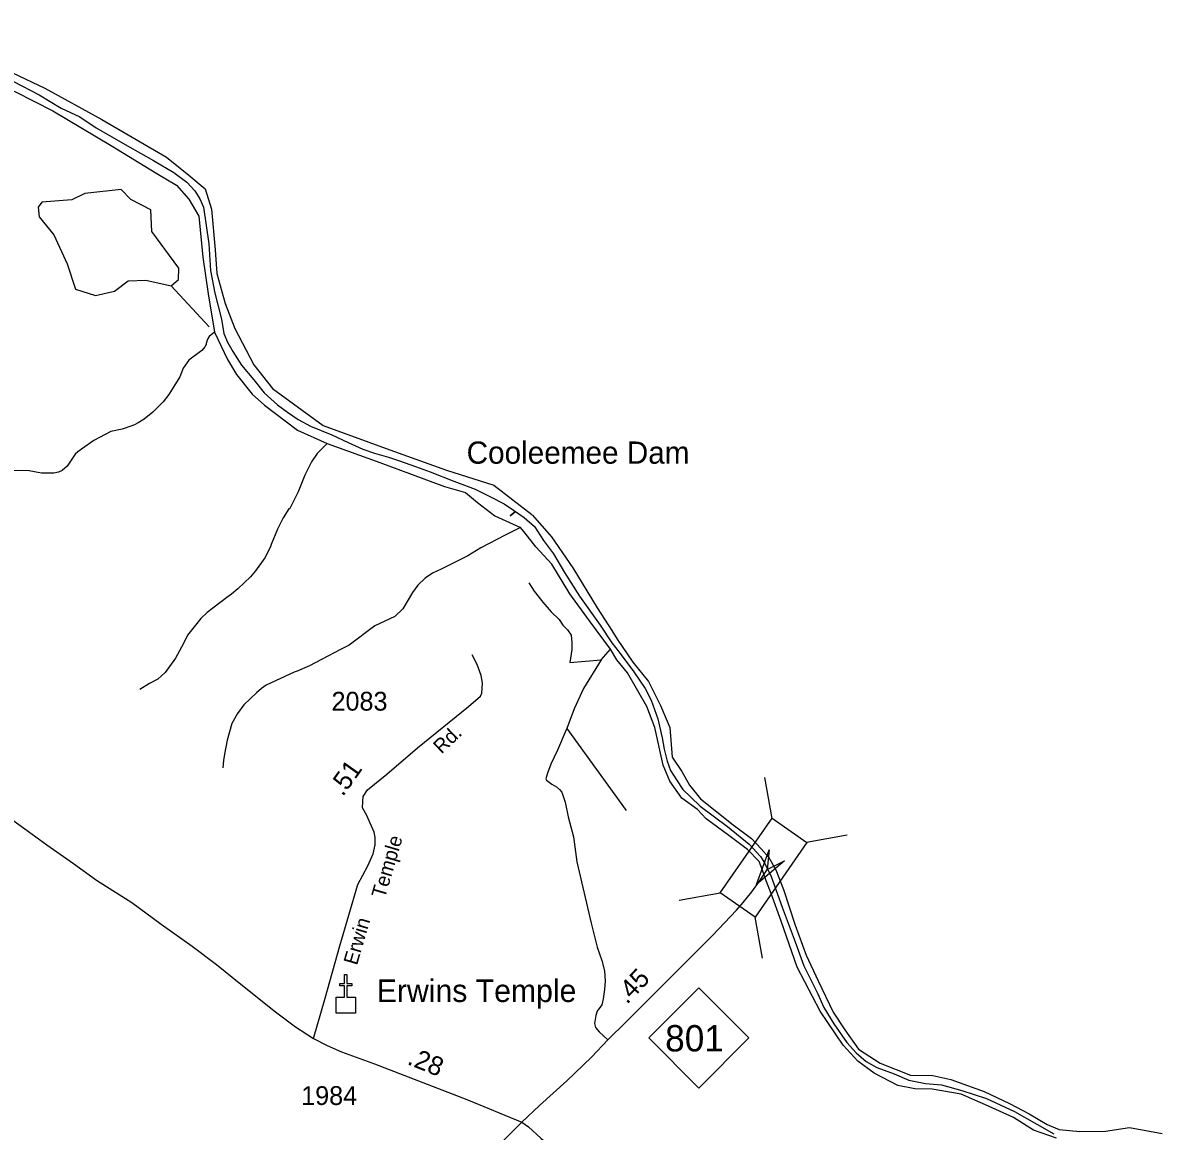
# Model space of a CAD drawing. Extents: x 1473865 to 1648260, y 639067 to 773536.
# Drawn here: x 1533439 to 1541012, y 749340 to 756707 of the extents above; entities that cross this region are included whole.
import ezdxf

# ---------------------------------------------------------------- set-up
doc = ezdxf.new("R2010")
doc.units = 0
for name, color, linetype in [('Exist Boundary Political CountyLine', 7, 'Continuous'), ('Exist Cultural Church CELL', 7, 'Continuous'), ('Exist Cultural Church Label', 7, 'Continuous'), ('Exist Hydrographic Lake Dam', 7, 'Continuous'), ('Exist Hydrographic Misc Water Feature', 7, 'Continuous'), ('Exist Hydrographic Misc Water Feature Label', 7, 'Continuous'), ('Exist Hydrographic Pond Under 1500 Sq Ft', 7, 'Continuous'), ('Exist Hydrographic River Shore', 7, 'Continuous'), ('Exist Road Non-System Type 51', 7, 'Continuous'), ('Exist Road Primary NC Attributed', 7, 'Continuous'), ('Exist Road Primary NC Mileage Hundredths English Label', 7, 'Continuous'), ('Exist Road Primary NC Shield CELL', 7, 'Continuous'), ('Exist Road Primary NC Shield Number Label', 7, 'Continuous'), ('Exist Road Primary NC Structure Standard Bridge CELL', 7, 'Continuous'), ('Exist Road Secondary Mileage Hundredths English Label', 7, 'Continuous'), ('Exist Road Secondary Structure Standard Bridge Attributed CELL', 7, 'Continuous'), ('Exist Road Secondary Type 51 Attributed', 7, 'Continuous'), ('Exist Road Secondary Type 51 Label', 7, 'Continuous'), ('Exist Road Secondary Type 51 Number Label', 7, 'Continuous')]:
    doc.layers.add(name, color=color, linetype=linetype)

msp = doc.modelspace()

# ---------------------------------------------------------------- linework, layer by layer
at = {"layer": 'Exist Boundary Political CountyLine'}
msp.add_lwpolyline([(1533376.2, 756317.4), (1533547, 756228.2), (1533694, 756139), (1533817.4, 756082), (1533927.4, 756009.9), (1534134.2, 755888.4), (1534307.8, 755791.6), (1534442.5, 755711.8), (1534527.9, 755647.3), (1534581.1, 755590.3), (1534615.2, 755537.2), (1534639.9, 755482.1), (1534657.9, 755358.7), (1534675, 755237.2), (1534685.4, 755060.7), (1534715.8, 754908.8), (1534758.5, 754738), (1534775.5, 754641.2), (1534800.2, 754584.2), (1534834.4, 754521.6), (1534891.3, 754432.3), (1534973.8, 754333.6), (1535044, 754246.3), (1535131.3, 754168.5), (1535197.7, 754119.1), (1535267.9, 754069.7), (1535351.4, 754026.1), (1535492.8, 753969.1), (1535600.9, 753917.9), (1535699.6, 753872.3), (1535775.5, 753845.7), (1535870.3, 753819.2), (1535942.4, 753794.5), (1536048.7, 753758.4), (1536147.3, 753722.3), (1536303.9, 753659.7), (1536446.2, 753606.5), (1536546.7, 753557.2), (1536637.8, 753509.7), (1536700.4, 753468), (1536770.6, 753418.6), (1536838.9, 753357.9), (1536900.6, 753264.8), (1536965.1, 753177.5), (1537039.1, 753054.1), (1537138.7, 752896.5), (1537277.2, 752702.9), (1537353.1, 752585.2), (1537401.5, 752524.5), (1537500.2, 752393.5), (1537576.1, 752281.5), (1537615.9, 752205.5), (1537660.5, 752080.3), (1537689, 751955), (1537702.3, 751879), (1537722.2, 751799.3), (1537743, 751736.6), (1537782.9, 751674), (1537826.5, 751611.4), (1537879.7, 751560.1), (1537940.4, 751499.4), (1538121.6, 751364.6), (1538265.8, 751246.9), (1538341.7, 751165.2), (1538368.2, 751123.5), (1538411.9, 751032.4), (1538486.8, 750829.2), (1538571.3, 750597.6), (1538630.1, 750438.2), (1538720.2, 750257.8), (1538763.8, 750161), (1538828.4, 750052.8), (1538915.6, 749929.4), (1538978.2, 749861.1), (1539044.7, 749802.2), (1539115.8, 749762.3), (1539229.7, 749720.6), (1539328.3, 749678.8), (1539438.4, 749656), (1539544.6, 749648.4), (1539681.2, 749610.5), (1539844.4, 749557.3), (1540030.4, 749470), (1540178.3, 749386.5), (1540292.2, 749321.9)], dxfattribs=at)
at = {"layer": 'Exist Cultural Church CELL'}
msp.add_lwpolyline([(1535520.5, 750229.5), (1535577.4, 750229.6), (1535577.4, 750305.8), (1535545.4, 750305.8), (1535545.4, 750321.8), (1535577.4, 750321.8), (1535577.4, 750381.9), (1535593.4, 750381.9), (1535593.4, 750321.8), (1535625.4, 750321.8), (1535625.4, 750305.8), (1535593.4, 750305.8), (1535593.4, 750229.6), (1535651.1, 750229.5), (1535651.1, 750123.1), (1535520.5, 750123.1)], close=True, dxfattribs=at)
at = {"layer": 'Exist Hydrographic Lake Dam'}
for points in [[(1536678.1, 753429.5), (1536712.8, 753458.4), (1536712.5, 753458.8), (1536677.8, 753429.8)], [(1536681, 753431.8), (1536710, 753456), (1536710.6, 753455.3), (1536681.6, 753431.1)]]:
    msp.add_lwpolyline(points, close=True, dxfattribs=at)
at = {"layer": 'Exist Hydrographic Misc Water Feature'}
for points in [[(1534678.2, 754685.8), (1534423.9, 754959.3)], [(1534712.1, 754650.6), (1534677.7, 754621.7), (1534667.2, 754603.9), (1534656.5, 754576.2), (1534656.4, 754568.2), (1534648, 754552.4), (1534629.5, 754528.8), (1534542, 754464.9), (1534504.8, 754411.8), (1534483.5, 754353.8), (1534409.6, 754236.8), (1534371.7, 754187), (1534302.2, 754118.8), (1534245.1, 754072.1), (1534204.5, 754047.1), (1534180.3, 754035.7), (1534164.1, 754028), (1534099.6, 754005.6), (1534023.2, 753991.4), (1533909.8, 753930.1), (1533828.5, 753872), (1533804.1, 753854.6), (1533787.7, 753839), (1533734, 753760.3), (1533701.3, 753731.1), (1533677, 753719.6), (1533644.9, 753714.4), (1533563.8, 753712.9), (1533481.2, 753728.2), (1533349.2, 753731.3)], [(1535462, 753909.9), (1535396.1, 753843.2), (1535358.7, 753788.1), (1535312.8, 753701.2), (1535268.3, 753590.3), (1535213.4, 753478.1), (1535207.7, 753475.8), (1535170.3, 753416.7), (1535132.7, 753341.7), (1535090.3, 753238.7), (1535085.9, 753222.8), (1535048.3, 753151.7), (1534986.4, 753065.3), (1534952.3, 753024.6), (1534867.5, 752944.1), (1534826.7, 752909.1), (1534794.3, 752887.8), (1534664, 752787), (1534623.1, 752747.9), (1534586.1, 752702.8), (1534532.6, 752636.1), (1534507.3, 752580.8), (1534453.1, 752484.1), (1534384.8, 752387.8), (1534335.9, 752344.9), (1534281.3, 752316.2), (1534216.3, 752275.8)], [(1536746.5, 753351.6), (1536643.9, 753302.2), (1536482, 753218), (1536396.7, 753164), (1536218.7, 753076.3), (1536162.1, 753049.6), (1536113.3, 753014.8), (1536064.3, 752970), (1536029.2, 752920.9), (1535965.4, 752811.5), (1535911.5, 752759.7), (1535778.1, 752698.8), (1535607.2, 752570.9), (1535550.5, 752540.3), (1535465.8, 752496), (1535344.1, 752433.2), (1535263.2, 752397.1), (1535243.1, 752391.6), (1535057.1, 752304), (1535024.6, 752282.8), (1534991.9, 752253.6), (1534908.5, 752174.6), (1534864.8, 752116.6), (1534827.2, 752049.5), (1534796.7, 751938.3), (1534778.7, 751844.8), (1534773.6, 751803), (1534768.6, 751755.1)]]:
    msp.add_lwpolyline(points, dxfattribs=at)
at = {"layer": 'Exist Hydrographic Pond Under 1500 Sq Ft'}
msp.add_lwpolyline([(1534423.9, 754959.3), (1534473.9, 755000.9), (1534475, 755076.4), (1534296, 755319.6), (1534289.9, 755464.2), (1534156.9, 755532.5), (1534091.9, 755599.5), (1533850, 755571.6), (1533765, 755530.6), (1533564.9, 755514.9), (1533539.9, 755482.6), (1533546.9, 755416.8), (1533644.9, 755296.7), (1533733.9, 755104.5), (1533789.9, 754935.9), (1533921.9, 754893.9), (1534047.9, 754924.2), (1534139.9, 754991.2), (1534256.9, 754995.4), (1534423.9, 754959.3)], dxfattribs=at)
at = {"layer": 'Exist Hydrographic River Shore'}
for points in [[(1532019.1, 756675.5), (1532145.1, 756541.4), (1532263.5, 756447.6), (1532419.7, 756393.3), (1532554.5, 756378.5), (1532769.9, 756390.1), (1532956.5, 756375.5), (1533171.9, 756341), (1533390.6, 756248.8), (1533637.3, 756122.1), (1534021, 755892.8), (1534330.1, 755705.2), (1534460, 755627.9), (1534542.2, 755535.7), (1534609.6, 755422.2), (1534635.6, 755149.9), (1534671.7, 754906.4), (1534712.1, 754650.6)], [(1532103.4, 756707), (1532208.7, 756611), (1532344.5, 756505.6), (1532564.5, 756477.5), (1532915.6, 756475.1), (1533173.8, 756436.3), (1533370.4, 756375.4), (1533585.7, 756272.4), (1533964.9, 756063.9), (1534393.2, 755813.3), (1534541.9, 755695), (1534651.9, 755603.6), (1534694, 755467.8), (1534717.4, 755198.4), (1534729.1, 755041.5), (1534782.8, 754841.8), (1534848.3, 754675.5), (1534974.7, 754434.2), (1535098.7, 754277.3), (1535435.8, 754031.3), (1535879.1, 753868.9), (1536255.9, 753733.1), (1536569.6, 753634.7), (1536822.3, 753437.9)], [(1534712.1, 754650.6), (1534799.8, 754468.5), (1534859, 754369.7), (1534962.6, 754238.1), (1535046, 754164.9), (1535264.6, 753998.7), (1535462, 753909.9)], [(1535462, 753909.9), (1535811.5, 753783.5), (1536240.6, 753623.8), (1536381.1, 753585.4), (1536461.6, 753518), (1536576.7, 753429.1), (1536746.5, 753351.6)], [(1536825.2, 753435.5), (1536953.1, 753289.5), (1537095.1, 753083.4), (1537257.1, 752819.2), (1537353, 752667.1), (1537388.5, 752610.5)], [(1537345.8, 752543.7), (1537206, 752732.9), (1537074.5, 752912.2), (1536954.2, 753108.2), (1536847.9, 753223), (1536777.9, 753315.4), (1536746.5, 753351.6)], [(1537388.5, 752610.5), (1537492.5, 752456.4), (1537596.4, 752328.3), (1537676.4, 752168.2), (1537740.4, 752022.1), (1537754.3, 751825.1), (1537818.3, 751731.1), (1537870.3, 751639), (1537942.2, 751549), (1538160.2, 751376.9), (1538281.3, 751286.2), (1538345.3, 751216.2), (1538397.3, 751158.2)], [(1538354.4, 751074.8), (1538333.5, 751131.2), (1538255.2, 751212.4), (1538132.1, 751304.8), (1537981, 751416.8), (1537922.2, 751478.4), (1537818.7, 751554), (1537740.3, 751666), (1537695.6, 751772.4), (1537639.6, 752022.8), (1537586.5, 752162.8), (1537527.7, 752266.5), (1537457.7, 752386.9), (1537387.8, 752473.7), (1537345.8, 752543.7)], [(1538397.3, 751158.2), (1538443.3, 751076.1), (1538495.2, 750946.1), (1538573.2, 750709.9), (1538645.1, 750509), (1538725.1, 750338.9), (1538825, 750130.8), (1538903, 750012.7), (1538992.2, 749884.4), (1539138.2, 749792.3), (1539338.2, 749712.3), (1539488.1, 749710.3), (1539606.1, 749682.3), (1539828, 749604.2), (1539997.1, 749524.8), (1540127.1, 749454.7), (1540247.1, 749384.7), (1540327, 749350.7), (1540465, 749336.7), (1540635, 749340.7), (1540794, 749364.9), (1541011.9, 749324.9)], [(1540308.4, 749292.7), (1540156.5, 749346.7), (1540024.5, 749430.8), (1539836.6, 749514.8), (1539674.6, 749584.8), (1539483.6, 749618.1), (1539367.7, 749622.1), (1539253.7, 749644.1), (1539097.7, 749726.2), (1538987.8, 749806.2), (1538891.8, 749912.3), (1538737.8, 750136.4), (1538586.3, 750430.4), (1538478.3, 750736.6), (1538412.4, 750918.7), (1538380.4, 751004.7), (1538354.4, 751074.8)]]:
    msp.add_lwpolyline(points, dxfattribs=at)
at = {"layer": 'Exist Road Non-System Type 51'}
for p, q in [((1537282.4, 752473.4), (1537345.8, 752543.7)), ((1537053.6, 752015.7), (1537449.3, 751471.3))]:
    msp.add_line(p, q, dxfattribs=at)
for points in [[(1536802.8, 752985.6), (1536838.1, 752929), (1536895.6, 752856.4), (1536950.1, 752792.5), (1537004.7, 752741.5), (1537027.9, 752703.2), (1537059.8, 752671.3), (1537084.2, 752636.5), (1537088.5, 752587.3), (1537087.2, 752540.9), (1537074, 752455.1)], [(1536481.3, 752232), (1536490.6, 752251.8), (1536494, 752317.9), (1536484.8, 752369), (1536458.6, 752442.7), (1536424.4, 752505.9)], [(1537074, 752455.1), (1537282.4, 752473.4), (1537165.9, 752283), (1537104.1, 752146), (1537053.6, 752015.7)], [(1537053.6, 752015.7), (1537050, 752006.6), (1536992.3, 751871.5), (1536949, 751778.2), (1536926.2, 751720.4), (1536916, 751681), (1536919.6, 751672.5), (1536954.1, 751647.2), (1536986.9, 751627.5), (1537006.8, 751611.3), (1537022.5, 751593), (1537043.5, 751526.7), (1537064.2, 751428.5), (1537098.3, 751295.9), (1537122.1, 751129.5), (1537216.6, 750722), (1537256.4, 750563.5), (1537287.2, 750475.1), (1537304.2, 750404.9), (1537309.2, 750336.7), (1537304.5, 750280.8), (1537295.6, 750219), (1537287, 750179.1), (1537256.6, 750137.5), (1537248.2, 750109.7), (1537239.3, 750055.6), (1537245, 750029.7), (1537268.6, 749999.2), (1537327.7, 749947.5)], [(1536755.4, 749399.8), (1536801, 749369.3), (1536881.9, 749294.2), (1537029.5, 749164), (1537125.1, 749035.6), (1537257.7, 748827)]]:
    msp.add_lwpolyline(points, dxfattribs=at)
at = {"layer": 'Exist Road Primary NC Attributed'}
for points in [[(1536755.4, 749399.8), (1536872.7, 749510.3), (1537055.3, 749674.6), (1537219.4, 749832.4), (1537327.7, 749947.5), (1537451.6, 750069.3), (1537642, 750260.3), (1537905.1, 750522.5), (1538022.8, 750641.1), (1538183.2, 750808.7), (1538227.7, 750860.5), (1538283.9, 750931.2), (1538335.4, 751002.4), (1538387.8, 751081.5)], [(1534087.6, 746405.4), (1534169.6, 746533.2), (1534246.6, 746663.9), (1534332.9, 746804), (1534454.5, 746987.1), (1534573.1, 747171.8), (1534743.4, 747372.6), (1534988.6, 747625.8), (1535118.2, 747760.1), (1535247.9, 747888.3), (1535463.3, 748089.6), (1535807.1, 748446.7), (1536755.4, 749399.8)]]:
    msp.add_lwpolyline(points, dxfattribs=at)
at = {"layer": 'Exist Road Primary NC Shield CELL'}
msp.add_lwpolyline([(1537599, 749959.5), (1537932, 750292.5), (1538265, 749959.5), (1537932, 749626.5)], close=True, dxfattribs=at)
at = {"layer": 'Exist Road Primary NC Structure Standard Bridge CELL'}
for p, q in [((1538420.1, 751418.6), (1538371.3, 751690.2)), ((1538646.7, 751261.1), (1538918.3, 751309.9)), ((1537802.3, 750874.3), (1538073.9, 750923.1)), ((1538354.6, 750490.3), (1538305.8, 750761.9))]:
    msp.add_line(p, q, dxfattribs=at)
msp.add_lwpolyline([(1538073.9, 750923.1), (1538419, 751419.4), (1538650.8, 751258.2), (1538305.8, 750761.9)], close=True, dxfattribs=at)
at = {"layer": 'Exist Road Secondary Structure Standard Bridge Attributed CELL'}
msp.add_lwpolyline([(1538502.5, 751137), (1538316.2, 750979.6), (1538398.9, 751209), (1538385.8, 751079.7)], close=True, dxfattribs=at)
at = {"layer": 'Exist Road Secondary Type 51 Attributed'}
for points in [[(1535371.8, 749955.1), (1535447.8, 750223.8), (1535546.5, 750570.8), (1535664.9, 750979.3), (1535732.2, 751103.4), (1535767, 751182.3), (1535780.9, 751243.9), (1535779.7, 751292.6), (1535773.9, 751327.4), (1535748.4, 751386.6), (1535726.4, 751437.7), (1535697.4, 751489.9), (1535698.5, 751531.7), (1535700.8, 751565.3), (1535729.3, 751607.7), (1535859.2, 751713.3), (1536061.2, 751888.5), (1536401.2, 752162.4), (1536481.3, 752232)], [(1533308.5, 751452.7), (1533451.8, 751348.7), (1533598.7, 751243.7), (1533776.8, 751119.8), (1533927.6, 751009), (1534163.2, 750859.8), (1534359.1, 750714.9), (1534565.1, 750570.1), (1534725.3, 750447.8), (1534887.3, 750317.9), (1535118.8, 750133.8), (1535251, 750034.3), (1535371.8, 749955.1)], [(1535371.8, 749955.1), (1535461.2, 749908.7), (1535556.4, 749866.9), (1535776.8, 749786.8), (1536390.6, 749549.7), (1536755.4, 749399.8)]]:
    msp.add_lwpolyline(points, dxfattribs=at)

# ---------------------------------------------------------------- texts
at = {"layer": 'Exist Cultural Church Label'}
msp.add_text('Erwins Temple', height=150, dxfattribs=at).set_placement((1535791.7, 750198.2))
at = {"layer": 'Exist Hydrographic Misc Water Feature Label'}
msp.add_text('Cooleemee Dam', height=147.638, dxfattribs=at).set_placement((1536388.7, 753776.3))
at = {"layer": 'Exist Road Primary NC Mileage Hundredths English Label'}
msp.add_text('.45', height=125, rotation=46.35257, dxfattribs=at).set_placement((1537454, 750178.3))
at = {"layer": 'Exist Road Primary NC Shield Number Label'}
msp.add_text('801', height=175, dxfattribs=at).set_placement((1537708.1, 749869.8))
at = {"layer": 'Exist Road Secondary Mileage Hundredths English Label'}
for s, rotation, p in [('.51', 54.47247, (1535565.4, 751559.6)), ('.28', 338.05226, (1535987.8, 749787))]:
    msp.add_text(s, height=125, rotation=rotation, dxfattribs=at).set_placement(p)
at = {"layer": 'Exist Road Secondary Type 51 Label'}
for s, rotation, p in [('Rd.', 43.80381, (1536222.2, 751842.4)), ('Temple', 73.67981, (1535845.2, 750882.8)), ('Erwin', 73.67981, (1535659.6, 750438.2))]:
    msp.add_text(s, height=95, rotation=rotation, dxfattribs=at).set_placement(p)
at = {"layer": 'Exist Road Secondary Type 51 Number Label'}
for s, p in [('2083', (1535490.7, 752135.1)), ('1984', (1535289.1, 749513.9))]:
    msp.add_text(s, height=125, dxfattribs=at).set_placement(p)

doc.saveas('drawing.dxf')
